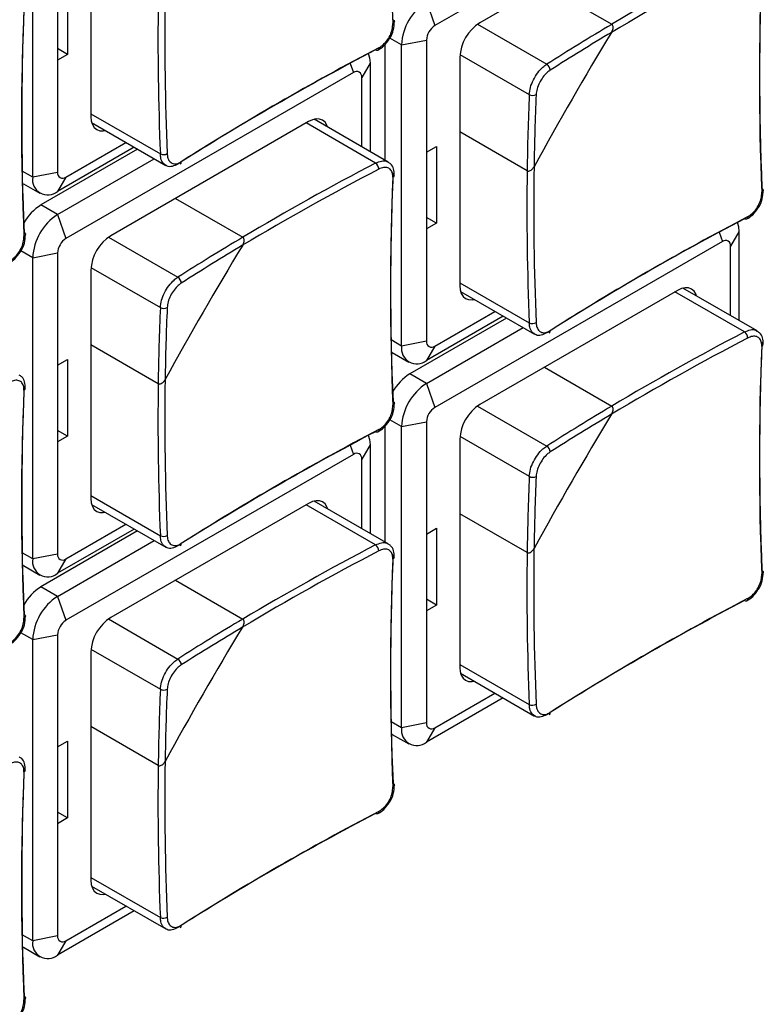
# Model space of a CAD drawing. Header units: millimetres. Extents: x 7146 to 9108, y -1574 to -663.
# Tile 265 of 289: x 8725 to 8757, y -1239 to -1197. Entities that reach past the tile are written whole.
import ezdxf

# ---------------------------------------------------------------- set-up
doc = ezdxf.new("R2010")
doc.units = ezdxf.units.MM
doc.header["$LTSCALE"] = 3

msp = doc.modelspace()

# ---------------------------------------------------------------- linework, layer by layer
at = {"linetype": 'Continuous', "lineweight": 30}
for p, q in [((8755.17, -1189.954), (8742.937, -1197.016)), ((8725.825, -1203.465), (8725.825, -1190.646)), ((8728.3, -1191.177), (8728.3, -1200.893)), ((8753.261, -1192.036), (8744.846, -1196.894)), ((8727.31, -1194.973), (8727.31, -1198.24)), ((8726.885, -1195.218), (8726.885, -1198.484)), ((8747.597, -1195.306), (8750.463, -1196.96)), ((8742.583, -1195.996), (8742.937, -1197.016)), ((8744.746, -1196.959), (8747.697, -1198.662)), ((8741.523, -1197.833), (8741.021, -1197.543)), ((8741.523, -1197.833), (8742.583, -1197.629)), ((8742.583, -1197.629), (8742.583, -1202.405)), ((8727.31, -1198.24), (8726.886, -1197.995)), ((8740.816, -1197.813), (8740.816, -1202.744)), ((8741.523, -1210.652), (8741.523, -1197.833)), ((8727.31, -1198.24), (8726.885, -1198.484)), ((8726.885, -1198.484), (8726.885, -1203.261)), ((8743.997, -1198.364), (8743.997, -1208.08)), ((8744.003, -1198.245), (8746.955, -1199.948)), ((8739.335, -1198.621), (8739.472, -1199.016)), ((8740.179, -1198.608), (8739.826, -1199.221)), ((8740.179, -1198.608), (8740.179, -1202.376)), ((8739.472, -1199.016), (8727.239, -1206.078)), ((8739.826, -1202.172), (8739.826, -1199.221)), ((8728.3, -1200.771), (8731.257, -1202.478)), ((8740.951, -1202.822), (8737.797, -1201.001)), ((8728.333, -1201.145), (8731.486, -1202.966)), ((8737.563, -1201.098), (8729.148, -1205.956)), ((8740.414, -1202.867), (8737.457, -1201.16)), ((8746.863, -1203.195), (8743.997, -1201.54)), ((8730.291, -1202.275), (8726.178, -1204.649)), ((8730.149, -1202.194), (8726.885, -1204.078)), ((8727.239, -1203.465), (8729.795, -1201.99)), ((8742.583, -1202.405), (8743.008, -1202.16)), ((8743.008, -1202.16), (8743.008, -1205.427)), ((8726.885, -1205.058), (8730.998, -1202.684)), ((8742.583, -1202.405), (8742.583, -1205.671)), ((8725.825, -1203.465), (8725.38, -1203.208)), ((8726.885, -1203.261), (8725.825, -1203.465)), ((8727.239, -1203.465), (8726.885, -1204.078)), ((8725.428, -1203.744), (8726.136, -1204.152)), ((8731.899, -1204.368), (8734.765, -1206.022)), ((8726.885, -1205.058), (8726.178, -1204.649)), ((8726.885, -1205.058), (8727.239, -1206.078)), ((8743.008, -1205.427), (8742.583, -1205.182)), ((8743.008, -1205.427), (8742.583, -1205.671)), ((8729.048, -1206.021), (8732, -1207.725)), ((8742.583, -1205.671), (8742.583, -1210.448)), ((8755.033, -1205.808), (8755.17, -1206.203)), ((8755.877, -1205.795), (8755.523, -1206.408)), ((8755.877, -1205.795), (8755.877, -1209.563)), ((8755.17, -1206.203), (8742.937, -1213.265)), ((8755.523, -1209.359), (8755.523, -1206.408)), ((8725.825, -1206.895), (8725.323, -1206.605)), ((8725.825, -1206.895), (8726.885, -1206.691)), ((8725.825, -1219.714), (8725.825, -1206.895)), ((8726.885, -1206.691), (8726.885, -1211.467)), ((8728.306, -1207.307), (8731.257, -1209.011)), ((8728.3, -1207.426), (8728.3, -1217.143)), ((8743.997, -1207.958), (8746.955, -1209.665)), ((8744.031, -1208.332), (8747.184, -1210.153)), ((8753.261, -1208.285), (8744.846, -1213.143)), ((8756.112, -1210.054), (8753.154, -1208.347)), ((8756.649, -1210.009), (8753.495, -1208.188)), ((8745.847, -1209.381), (8742.583, -1211.265)), ((8742.937, -1210.652), (8745.493, -1209.177)), ((8745.988, -1209.462), (8741.876, -1211.836)), ((8742.583, -1212.245), (8746.696, -1209.871)), ((8731.166, -1212.257), (8728.3, -1210.602)), ((8741.523, -1210.652), (8741.077, -1210.395)), ((8742.583, -1210.448), (8741.523, -1210.652)), ((8742.937, -1210.652), (8742.583, -1211.265)), ((8741.126, -1210.931), (8741.833, -1211.339)), ((8726.885, -1211.467), (8727.31, -1211.223)), ((8726.885, -1211.467), (8726.885, -1214.734)), ((8727.31, -1211.223), (8727.31, -1214.489)), ((8742.583, -1212.245), (8741.876, -1211.836)), ((8747.597, -1211.555), (8750.463, -1213.209)), ((8742.583, -1212.245), (8742.937, -1213.265)), ((8744.746, -1213.208), (8747.697, -1214.912)), ((8741.523, -1214.082), (8741.021, -1213.792)), ((8741.523, -1214.082), (8742.583, -1213.878)), ((8742.583, -1213.878), (8742.583, -1218.654)), ((8727.31, -1214.489), (8726.886, -1214.244)), ((8740.816, -1214.062), (8740.816, -1218.993)), ((8741.523, -1226.901), (8741.523, -1214.082)), ((8727.31, -1214.489), (8726.885, -1214.734)), ((8726.885, -1214.734), (8726.885, -1219.51)), ((8739.335, -1214.871), (8739.472, -1215.266)), ((8740.179, -1214.857), (8739.826, -1215.47)), ((8740.179, -1214.857), (8740.179, -1218.625)), ((8743.997, -1214.613), (8743.997, -1224.33)), ((8744.003, -1214.494), (8746.955, -1216.198)), ((8739.472, -1215.266), (8727.239, -1222.327)), ((8739.826, -1218.421), (8739.826, -1215.47)), ((8728.3, -1217.02), (8731.257, -1218.727)), ((8737.563, -1217.348), (8729.148, -1222.205)), ((8740.951, -1219.071), (8737.797, -1217.25)), ((8728.333, -1217.394), (8731.486, -1219.215)), ((8740.414, -1219.116), (8737.457, -1217.409)), ((8746.863, -1219.444), (8743.997, -1217.789)), ((8730.291, -1218.525), (8726.178, -1220.899)), ((8730.149, -1218.443), (8726.885, -1220.327)), ((8727.239, -1219.715), (8729.795, -1218.239)), ((8742.583, -1218.654), (8743.008, -1218.41)), ((8743.008, -1218.41), (8743.008, -1221.676)), ((8726.885, -1221.307), (8730.998, -1218.933)), ((8742.583, -1218.654), (8742.583, -1221.921)), ((8725.825, -1219.714), (8725.38, -1219.457)), ((8726.885, -1219.51), (8725.825, -1219.714)), ((8727.239, -1219.715), (8726.885, -1220.327)), ((8725.428, -1219.993), (8726.136, -1220.401)), ((8731.899, -1220.617), (8734.765, -1222.272)), ((8726.885, -1221.307), (8726.178, -1220.899)), ((8726.885, -1221.307), (8727.239, -1222.327)), ((8743.008, -1221.676), (8742.583, -1221.431)), ((8743.008, -1221.676), (8742.583, -1221.921)), ((8742.583, -1221.921), (8742.583, -1226.697)), ((8729.048, -1222.27), (8732, -1223.974)), ((8725.825, -1223.144), (8725.323, -1222.854)), ((8725.825, -1223.144), (8726.885, -1222.94)), ((8725.825, -1235.964), (8725.825, -1223.144)), ((8726.885, -1222.94), (8726.885, -1227.717)), ((8728.306, -1223.556), (8731.257, -1225.26)), ((8728.3, -1223.675), (8728.3, -1233.392)), ((8743.997, -1224.207), (8746.955, -1225.914)), ((8744.031, -1224.581), (8747.184, -1226.402)), ((8745.847, -1225.63), (8742.583, -1227.514)), ((8742.937, -1226.902), (8745.493, -1225.426)), ((8731.166, -1228.506), (8728.3, -1226.852)), ((8741.523, -1226.901), (8741.077, -1226.644)), ((8742.583, -1226.697), (8741.523, -1226.901)), ((8742.937, -1226.902), (8742.583, -1227.514)), ((8741.126, -1227.18), (8741.833, -1227.588)), ((8726.885, -1227.717), (8727.31, -1227.472)), ((8726.885, -1227.717), (8726.885, -1230.983)), ((8727.31, -1227.472), (8727.31, -1230.738)), ((8727.31, -1230.738), (8726.885, -1230.983)), ((8727.31, -1230.738), (8726.886, -1230.493)), ((8726.885, -1230.983), (8726.885, -1235.76)), ((8728.3, -1233.269), (8731.257, -1234.977)), ((8728.333, -1233.643), (8731.486, -1235.464)), ((8727.239, -1235.964), (8729.795, -1234.488)), ((8730.149, -1234.692), (8726.885, -1236.576)), ((8725.825, -1235.964), (8725.38, -1235.707)), ((8726.885, -1235.76), (8725.825, -1235.964)), ((8725.428, -1236.242), (8726.136, -1236.65)), ((8727.239, -1235.964), (8726.885, -1236.576))]:
    msp.add_line(p, q, dxfattribs=at)
at = {"linetype": 'Continuous', "lineweight": 30, "flags": 128}
for points in [[(8741.157, -1196.763), (8741.182, -1196.78), (8741.201, -1196.799), (8741.212, -1196.82), (8741.215, -1196.842), (8741.21, -1196.865), (8741.197, -1196.886), (8741.176, -1196.906), (8741.149, -1196.923)], [(8740.548, -1197.962), (8740.547, -1197.995), (8740.54, -1198.023), (8740.529, -1198.045), (8740.512, -1198.06), (8740.491, -1198.069), (8740.467, -1198.07), (8740.441, -1198.063), (8740.414, -1198.049)], [(8740.103, -1198.197), (8740.159, -1198.381), (8740.179, -1198.608)], [(8728.3, -1200.893), (8728.316, -1201.075), (8728.364, -1201.231), (8728.443, -1201.355), (8728.548, -1201.443), (8728.677, -1201.49), (8728.824, -1201.496), (8728.914, -1201.481)], [(8738.378, -1201.337), (8738.347, -1201.251), (8738.268, -1201.127), (8738.163, -1201.039), (8738.034, -1200.991), (8737.888, -1200.985), (8737.728, -1201.022), (8737.563, -1201.098)], [(8756.854, -1203.95), (8756.88, -1203.967), (8756.899, -1203.986), (8756.91, -1204.007), (8756.913, -1204.029), (8756.908, -1204.052), (8756.894, -1204.073), (8756.874, -1204.093), (8756.846, -1204.11)], [(8756.246, -1205.149), (8756.245, -1205.182), (8756.238, -1205.21), (8756.226, -1205.232), (8756.21, -1205.247), (8756.189, -1205.256), (8756.165, -1205.257), (8756.139, -1205.25), (8756.112, -1205.236)], [(8755.801, -1205.384), (8755.856, -1205.568), (8755.877, -1205.795)], [(8725.459, -1205.826), (8725.485, -1205.842), (8725.503, -1205.861), (8725.514, -1205.882), (8725.517, -1205.905), (8725.512, -1205.927), (8725.499, -1205.948), (8725.478, -1205.968), (8725.451, -1205.985)], [(8743.997, -1208.08), (8744.014, -1208.262), (8744.062, -1208.418), (8744.14, -1208.542), (8744.246, -1208.63), (8744.375, -1208.677), (8744.521, -1208.683), (8744.612, -1208.668)], [(8754.076, -1208.524), (8754.044, -1208.438), (8753.966, -1208.314), (8753.861, -1208.226), (8753.732, -1208.178), (8753.585, -1208.173), (8753.426, -1208.209), (8753.261, -1208.285)], [(8741.157, -1213.013), (8741.182, -1213.029), (8741.201, -1213.048), (8741.212, -1213.069), (8741.215, -1213.092), (8741.21, -1213.114), (8741.197, -1213.135), (8741.176, -1213.155), (8741.149, -1213.172)], [(8740.103, -1214.446), (8740.159, -1214.63), (8740.179, -1214.857)], [(8740.548, -1214.212), (8740.547, -1214.244), (8740.54, -1214.272), (8740.529, -1214.294), (8740.512, -1214.31), (8740.491, -1214.318), (8740.467, -1214.319), (8740.441, -1214.312), (8740.414, -1214.299)], [(8728.3, -1217.143), (8728.316, -1217.324), (8728.364, -1217.48), (8728.443, -1217.604), (8728.548, -1217.692), (8728.677, -1217.74), (8728.824, -1217.745), (8728.914, -1217.73)], [(8738.378, -1217.586), (8738.347, -1217.5), (8738.268, -1217.376), (8738.163, -1217.288), (8738.034, -1217.241), (8737.888, -1217.235), (8737.728, -1217.271), (8737.563, -1217.348)], [(8756.854, -1220.2), (8756.88, -1220.216), (8756.899, -1220.235), (8756.91, -1220.256), (8756.913, -1220.279), (8756.908, -1220.301), (8756.894, -1220.322), (8756.874, -1220.342), (8756.846, -1220.359)], [(8756.246, -1221.399), (8756.245, -1221.431), (8756.238, -1221.459), (8756.226, -1221.481), (8756.21, -1221.497), (8756.189, -1221.505), (8756.165, -1221.506), (8756.139, -1221.499), (8756.112, -1221.486)], [(8725.459, -1222.075), (8725.485, -1222.091), (8725.503, -1222.11), (8725.514, -1222.132), (8725.517, -1222.154), (8725.512, -1222.176), (8725.499, -1222.197), (8725.478, -1222.217), (8725.451, -1222.234)], [(8743.997, -1224.33), (8744.014, -1224.511), (8744.062, -1224.667), (8744.14, -1224.791), (8744.246, -1224.879), (8744.375, -1224.927), (8744.521, -1224.932), (8744.612, -1224.917)], [(8741.157, -1229.262), (8741.182, -1229.278), (8741.201, -1229.297), (8741.212, -1229.319), (8741.215, -1229.341), (8741.21, -1229.363), (8741.197, -1229.384), (8741.176, -1229.404), (8741.149, -1229.421)], [(8740.548, -1230.461), (8740.547, -1230.493), (8740.54, -1230.521), (8740.529, -1230.543), (8740.512, -1230.559), (8740.491, -1230.567), (8740.467, -1230.568), (8740.441, -1230.562), (8740.414, -1230.548)], [(8728.3, -1233.392), (8728.316, -1233.573), (8728.364, -1233.729), (8728.443, -1233.854), (8728.548, -1233.941), (8728.677, -1233.989), (8728.824, -1233.995), (8728.914, -1233.979)], [(8725.459, -1238.324), (8725.485, -1238.34), (8725.503, -1238.36), (8725.514, -1238.381), (8725.517, -1238.403), (8725.512, -1238.425), (8725.499, -1238.447), (8725.478, -1238.466), (8725.451, -1238.484)]]:
    msp.add_lwpolyline(points, dxfattribs=at)
at = {"linetype": 'Continuous', "lineweight": 30}
for centre, radius, start, end in [((8856.567, -1192.073), 115.52, 177.59353, 182.40647), ((8811.083, -1298.852), 118.561, 117.62307, 120.75044), ((8811.055, -1298.804), 118.215, 117.62185, 120.83734), ((8872.428, -1199.092), 115.676, 177.59286, 182.40714), ((8872.264, -1199.26), 115.52, 177.59353, 182.40647), ((8849.726, -1197.566), 118.57, 179.24686, 182.37425), ((8849.67, -1197.565), 118.224, 179.15998, 182.37546), ((8743.825, -1197.937), 2.305, 122.6052, 177.3948), ((8840.869, -1201.135), 115.52, 177.59353, 182.40647), ((8841.033, -1200.967), 115.676, 177.59286, 182.40714), ((8743.351, -1197.663), 0.768, 122.6067, 177.3928), ((8745.84, -1198.447), 1.844, 122.6061, 177.3941), ((8806.783, -1291.561), 110.096, 120.76753, 122.45757), ((8878.782, -1275.202), 150.119, 148.74, 151.26), ((8806.781, -1291.574), 109.816, 120.85651, 122.45761), ((8793.985, -1300.563), 115.667, 117.59017, 122.40445), ((8794.048, -1300.337), 115.511, 117.59084, 122.40378), ((8747.553, -1198.916), 0.292, 0.8271, 60.4203), ((8739.61, -1199.186), 0.218, 350.7872, 129.2035), ((8856.957, -1204.675), 110.104, 177.53972, 179.22979), ((8747.103, -1199.696), 0.292, 239.5968, 299.1564), ((8856.968, -1204.666), 109.824, 177.5397, 179.14083), ((8731.39, -1202.189), 0.318, 245.3544, 299.6353), ((8732.048, -1202.83), 0.101, 305.691, 10.4244), ((8795.357, -1307.867), 118.216, 117.62186, 120.83733), ((8795.386, -1307.915), 118.562, 117.62308, 120.75044), ((8740.23, -1203.127), 0.318, 0.36, 54.6467), ((8865.368, -1204.752), 118.224, 179.15997, 182.37547), ((8726.471, -1203.57), 0.655, 170.7854, 309.2038), ((8727.101, -1203.296), 0.218, 170.7859, 309.2019), ((8856.567, -1208.322), 115.52, 177.59353, 182.40647), ((8856.731, -1208.154), 115.676, 177.59286, 182.40714), ((8741.108, -1203.371), 0.108, 291.9329, 350.6295), ((8865.424, -1204.753), 118.571, 179.24686, 182.37424), ((8727.319, -1206.479), 2.156, 121.9298, 150.4673), ((8728.128, -1207), 2.305, 122.6052, 177.3948), ((8809.745, -1307.524), 115.51, 117.59084, 122.40379), ((8809.682, -1307.75), 115.667, 117.59017, 122.40445), ((8730.142, -1207.51), 1.844, 122.6052, 177.3946), ((8791.084, -1300.62), 110.093, 120.76752, 122.4576), ((8727.653, -1206.726), 0.768, 122.6061, 177.3944), ((8863.057, -1284.248), 150.087, 148.73974, 151.26026), ((8791.081, -1300.632), 109.812, 120.85648, 122.45764), ((8755.308, -1206.373), 0.218, 350.7858, 129.2019), ((8731.855, -1207.979), 0.292, 0.8381, 60.4093), ((8841.259, -1213.737), 110.104, 177.53972, 179.22979), ((8731.405, -1208.759), 0.292, 239.5933, 299.16), ((8841.271, -1213.728), 109.824, 177.5397, 179.14083), ((8747.088, -1209.376), 0.318, 245.3577, 299.6344), ((8747.746, -1210.017), 0.101, 305.7059, 10.4254), ((8811.083, -1315.101), 118.561, 117.62307, 120.75044), ((8755.928, -1210.314), 0.318, 0.3448, 54.6619), ((8742.169, -1210.757), 0.655, 170.7854, 309.2038), ((8742.799, -1210.483), 0.218, 170.7884, 309.2038), ((8811.055, -1315.053), 118.215, 117.62185, 120.83734), ((8872.265, -1215.509), 115.52, 177.59353, 182.40647), ((8872.428, -1215.341), 115.676, 177.59286, 182.40714), ((8756.806, -1210.558), 0.108, 291.9243, 350.6333), ((8743.016, -1213.666), 2.156, 121.9297, 150.4678), ((8841.033, -1217.216), 115.676, 177.59286, 182.40714), ((8849.726, -1213.815), 118.571, 179.24686, 182.37424), ((8849.67, -1213.815), 118.224, 179.15997, 182.37547), ((8743.825, -1214.187), 2.305, 122.6053, 177.3948), ((8840.869, -1217.384), 115.52, 177.59353, 182.40647), ((8725.41, -1212.433), 0.108, 291.9226, 350.6398), ((8745.84, -1214.697), 1.844, 122.6063, 177.3941), ((8743.351, -1213.913), 0.768, 122.6061, 177.3934), ((8878.777, -1291.448), 150.113, 148.73996, 151.26004), ((8806.783, -1307.81), 110.096, 120.76753, 122.45757), ((8806.781, -1307.823), 109.816, 120.85651, 122.45761), ((8793.985, -1316.812), 115.667, 117.59017, 122.40445), ((8794.048, -1316.586), 115.511, 117.59084, 122.40378), ((8739.61, -1215.435), 0.218, 350.7862, 129.2045), ((8747.553, -1215.166), 0.292, 0.8271, 60.4203), ((8856.957, -1220.924), 110.103, 177.53972, 179.2298), ((8747.103, -1215.946), 0.292, 239.5968, 299.1564), ((8856.968, -1220.915), 109.824, 177.5397, 179.14083), ((8731.39, -1218.438), 0.318, 245.3544, 299.6377), ((8732.048, -1219.08), 0.101, 305.6947, 10.4208), ((8795.357, -1324.116), 118.216, 117.62186, 120.83733), ((8795.386, -1324.164), 118.562, 117.62308, 120.75044), ((8740.23, -1219.376), 0.318, 0.36, 54.6467), ((8865.423, -1221.002), 118.57, 179.24686, 182.37425), ((8865.368, -1221.002), 118.225, 179.15998, 182.37546), ((8726.471, -1219.819), 0.655, 170.7854, 309.2038), ((8727.101, -1219.545), 0.218, 170.785, 309.2042), ((8856.567, -1224.571), 115.52, 177.59353, 182.40647), ((8856.731, -1224.403), 115.676, 177.59286, 182.40714), ((8741.108, -1219.62), 0.108, 291.9329, 350.6295), ((8727.319, -1222.728), 2.156, 121.9304, 150.4672), ((8728.128, -1223.249), 2.305, 122.6053, 177.3948), ((8809.682, -1323.999), 115.667, 117.59017, 122.40445), ((8809.745, -1323.773), 115.51, 117.59084, 122.40379), ((8727.653, -1222.975), 0.768, 122.6055, 177.395), ((8730.142, -1223.759), 1.844, 122.6054, 177.3946), ((8791.084, -1316.869), 110.093, 120.76752, 122.4576), ((8863.052, -1300.494), 150.082, 148.73969, 151.26031), ((8791.081, -1316.882), 109.812, 120.85648, 122.45764), ((8731.855, -1224.228), 0.292, 0.8381, 60.4093), ((8841.259, -1229.986), 110.103, 177.53972, 179.2298), ((8731.405, -1225.008), 0.292, 239.5933, 299.16), ((8841.271, -1229.977), 109.824, 177.5397, 179.14083), ((8747.088, -1225.625), 0.318, 245.3557, 299.6317), ((8747.746, -1226.267), 0.101, 305.7011, 10.4303), ((8742.169, -1227.006), 0.655, 170.7849, 309.2044), ((8742.799, -1226.732), 0.218, 170.7889, 309.2003), ((8841.033, -1233.465), 115.676, 177.59286, 182.40714), ((8725.41, -1228.682), 0.108, 291.9226, 350.6398), ((8849.726, -1230.065), 118.57, 179.24686, 182.37425), ((8849.67, -1230.064), 118.225, 179.15998, 182.37546), ((8840.869, -1233.633), 115.52, 177.59353, 182.40647), ((8793.985, -1333.061), 115.667, 117.59017, 122.40445), ((8794.048, -1332.835), 115.511, 117.59084, 122.40378), ((8731.39, -1234.687), 0.318, 245.3524, 299.635), ((8732.048, -1235.329), 0.101, 305.6898, 10.4256), ((8727.101, -1235.794), 0.218, 170.7855, 309.2007), ((8726.471, -1236.069), 0.655, 170.7849, 309.2044)]:
    msp.add_arc(centre, radius, start, end, dxfattribs=at)
for points, knots in [([(8740.989, -1197.595), (8740.996, -1197.586), (8741.086, -1197.476), (8741.189, -1197.2), (8741.206, -1196.958), (8741.214, -1196.837)], [0, 0, 0, 0, 0.040049, 0.520048, 1, 1, 1, 1]), ([(8740.548, -1197.962), (8740.595, -1197.934), (8740.712, -1197.864), (8740.885, -1197.686), (8741.038, -1197.442), (8741.138, -1197.173), (8741.145, -1197.006), (8741.149, -1196.923)], [0, 0, 0, 0, 0.142651, 0.356761, 0.570995, 0.785502, 1, 1, 1, 1]), ([(8750.457, -1197.302), (8750.478, -1197.262), (8750.512, -1197.194), (8750.526, -1197.096), (8750.516, -1197.028), (8750.494, -1196.983), (8750.472, -1196.967), (8750.463, -1196.96)], [0, 0, 0, 0, 0.332476, 0.57615, 0.752677, 0.891573, 1, 1, 1, 1]), ([(8750.457, -1197.302), (8750.478, -1197.262), (8750.512, -1197.194), (8750.526, -1197.096), (8750.516, -1197.028), (8750.494, -1196.983), (8750.472, -1196.967), (8750.463, -1196.96)], [0, 0, 0, 0, 0.332476, 0.57615, 0.752677, 0.891573, 1, 1, 1, 1]), ([(8740.506, -1198.058), (8740.596, -1198.004), (8740.782, -1197.893), (8740.919, -1197.696), (8740.989, -1197.595)], [0, 0, 0, 0, 0.486115, 1, 1, 1, 1]), ([(8746.955, -1199.948), (8746.966, -1199.849), (8746.988, -1199.651), (8747.12, -1199.322), (8747.307, -1199.02), (8747.511, -1198.793), (8747.644, -1198.7), (8747.697, -1198.662)], [0, 0, 0, 0, 0.214469, 0.428995, 0.643267, 0.857381, 1, 1, 1, 1]), ([(8747.845, -1198.912), (8747.803, -1198.943), (8747.696, -1199.019), (8747.532, -1199.202), (8747.381, -1199.447), (8747.274, -1199.712), (8747.255, -1199.872), (8747.245, -1199.952)], [0, 0, 0, 0, 0.142652, 0.356751, 0.570985, 0.785504, 1, 1, 1, 1]), ([(8731.492, -1202.954), (8731.453, -1202.931), (8731.355, -1202.874), (8731.278, -1202.697), (8731.263, -1202.541), (8731.257, -1202.478)], [0, 0, 0, 0, 0.285628, 0.714391, 1, 1, 1, 1]), ([(8731.548, -1202.466), (8731.552, -1202.517), (8731.565, -1202.644), (8731.642, -1202.8), (8731.778, -1202.898), (8731.954, -1202.911), (8732.083, -1202.845), (8732.148, -1202.812)], [0, 0, 0, 0, 0.142651, 0.356761, 0.570987, 0.785505, 1, 1, 1, 1]), ([(8732, -1202.907), (8731.92, -1202.946), (8731.761, -1203.024), (8731.582, -1203.027), (8731.51, -1202.968), (8731.492, -1202.954)], [0, 0, 0, 0, 0.428406, 0.85693, 1, 1, 1, 1]), ([(8740.414, -1202.867), (8740.5, -1202.831), (8740.671, -1202.76), (8740.856, -1202.761), (8740.926, -1202.819), (8740.944, -1202.833)], [0, 0, 0, 0, 0.429459, 0.859035, 1, 1, 1, 1]), ([(8741.149, -1203.471), (8741.148, -1203.422), (8741.145, -1203.301), (8741.078, -1203.15), (8740.943, -1203.054), (8740.759, -1203.036), (8740.619, -1203.095), (8740.548, -1203.125)], [0, 0, 0, 0, 0.142651, 0.356767, 0.570996, 0.785505, 1, 1, 1, 1]), ([(8741.21, -1203.388), (8741.207, -1203.294), (8741.202, -1203.112), (8741.094, -1202.913), (8740.983, -1202.854), (8740.944, -1202.833)], [0, 0, 0, 0, 0.406446, 0.790553, 1, 1, 1, 1]), ([(8746.863, -1203.195), (8746.873, -1203.199), (8746.895, -1203.209), (8746.941, -1203.209), (8747.003, -1203.187), (8747.08, -1203.13), (8747.13, -1203.066), (8747.154, -1203.024), (8747.156, -1203.019)], [0, 0, 0, 0, 0.0924086, 0.2219103, 0.3963028, 0.6380122, 0.9565154, 1, 1, 1, 1]), ([(8746.863, -1203.195), (8746.873, -1203.199), (8746.895, -1203.209), (8746.941, -1203.209), (8747.003, -1203.187), (8747.08, -1203.13), (8747.13, -1203.066), (8747.154, -1203.024), (8747.156, -1203.019)], [0, 0, 0, 0, 0.0924086, 0.2219103, 0.3963028, 0.6380122, 0.9565154, 1, 1, 1, 1]), ([(8756.246, -1205.149), (8756.293, -1205.121), (8756.41, -1205.051), (8756.583, -1204.873), (8756.736, -1204.629), (8756.835, -1204.36), (8756.843, -1204.193), (8756.846, -1204.11)], [0, 0, 0, 0, 0.142649, 0.356766, 0.570997, 0.785502, 1, 1, 1, 1]), ([(8756.687, -1204.782), (8756.694, -1204.773), (8756.784, -1204.663), (8756.887, -1204.387), (8756.904, -1204.145), (8756.912, -1204.024)], [0, 0, 0, 0, 0.040048, 0.520051, 1, 1, 1, 1]), ([(8756.204, -1205.245), (8756.294, -1205.191), (8756.48, -1205.08), (8756.617, -1204.883), (8756.687, -1204.782)], [0, 0, 0, 0, 0.486105, 1, 1, 1, 1]), ([(8724.851, -1207.025), (8724.897, -1206.996), (8725.014, -1206.926), (8725.188, -1206.748), (8725.34, -1206.504), (8725.44, -1206.235), (8725.447, -1206.068), (8725.451, -1205.985)], [0, 0, 0, 0, 0.142651, 0.356759, 0.570993, 0.785505, 1, 1, 1, 1]), ([(8725.292, -1206.657), (8725.298, -1206.649), (8725.388, -1206.538), (8725.491, -1206.262), (8725.508, -1206.02), (8725.516, -1205.899)], [0, 0, 0, 0, 0.040049, 0.520055, 1, 1, 1, 1]), ([(8734.76, -1206.364), (8734.78, -1206.324), (8734.815, -1206.256), (8734.828, -1206.158), (8734.819, -1206.09), (8734.796, -1206.045), (8734.775, -1206.029), (8734.765, -1206.022)], [0, 0, 0, 0, 0.3324848, 0.5761424, 0.7526738, 0.8915744, 1, 1, 1, 1]), ([(8734.76, -1206.364), (8734.78, -1206.324), (8734.815, -1206.256), (8734.828, -1206.158), (8734.819, -1206.09), (8734.796, -1206.045), (8734.775, -1206.029), (8734.765, -1206.022)], [0, 0, 0, 0, 0.3324848, 0.5761424, 0.7526738, 0.8915744, 1, 1, 1, 1]), ([(8724.808, -1207.12), (8724.898, -1207.066), (8725.084, -1206.955), (8725.221, -1206.758), (8725.292, -1206.657)], [0, 0, 0, 0, 0.486105, 1, 1, 1, 1]), ([(8731.257, -1209.011), (8731.268, -1208.911), (8731.291, -1208.713), (8731.422, -1208.384), (8731.609, -1208.082), (8731.813, -1207.855), (8731.946, -1207.762), (8732, -1207.725)], [0, 0, 0, 0, 0.214469, 0.428994, 0.643259, 0.857372, 1, 1, 1, 1]), ([(8732.148, -1207.974), (8732.105, -1208.005), (8731.998, -1208.081), (8731.834, -1208.264), (8731.683, -1208.509), (8731.576, -1208.774), (8731.557, -1208.934), (8731.548, -1209.014)], [0, 0, 0, 0, 0.14265, 0.356768, 0.571, 0.785506, 1, 1, 1, 1]), ([(8747.19, -1210.141), (8747.151, -1210.118), (8747.053, -1210.061), (8746.976, -1209.884), (8746.961, -1209.728), (8746.955, -1209.665)], [0, 0, 0, 0, 0.2856279, 0.7144001, 1, 1, 1, 1]), ([(8747.245, -1209.653), (8747.25, -1209.704), (8747.263, -1209.831), (8747.34, -1209.987), (8747.476, -1210.085), (8747.652, -1210.098), (8747.781, -1210.032), (8747.845, -1209.999)], [0, 0, 0, 0, 0.1426512, 0.3567717, 0.5710058, 0.7855156, 1, 1, 1, 1]), ([(8747.697, -1210.094), (8747.618, -1210.133), (8747.458, -1210.211), (8747.28, -1210.214), (8747.208, -1210.156), (8747.19, -1210.141)], [0, 0, 0, 0, 0.428393, 0.856916, 1, 1, 1, 1]), ([(8756.112, -1210.054), (8756.197, -1210.018), (8756.368, -1209.947), (8756.554, -1209.948), (8756.624, -1210.006), (8756.641, -1210.02)], [0, 0, 0, 0, 0.429474, 0.859048, 1, 1, 1, 1]), ([(8756.846, -1210.658), (8756.845, -1210.61), (8756.843, -1210.488), (8756.775, -1210.337), (8756.641, -1210.241), (8756.457, -1210.223), (8756.317, -1210.282), (8756.246, -1210.312)], [0, 0, 0, 0, 0.14265, 0.356759, 0.570991, 0.785496, 1, 1, 1, 1]), ([(8756.908, -1210.575), (8756.905, -1210.481), (8756.9, -1210.299), (8756.792, -1210.1), (8756.681, -1210.041), (8756.641, -1210.02)], [0, 0, 0, 0, 0.406438, 0.790539, 1, 1, 1, 1]), ([(8725.512, -1212.45), (8725.51, -1212.356), (8725.504, -1212.175), (8725.396, -1211.975), (8725.285, -1211.916), (8725.246, -1211.895)], [0, 0, 0, 0, 0.4064408, 0.7905431, 1, 1, 1, 1]), ([(8725.451, -1212.533), (8725.45, -1212.485), (8725.447, -1212.363), (8725.38, -1212.212), (8725.245, -1212.116), (8725.062, -1212.098), (8724.921, -1212.157), (8724.851, -1212.187)], [0, 0, 0, 0, 0.142651, 0.356767, 0.570996, 0.785505, 1, 1, 1, 1]), ([(8731.166, -1212.257), (8731.175, -1212.261), (8731.197, -1212.271), (8731.243, -1212.271), (8731.306, -1212.249), (8731.382, -1212.192), (8731.432, -1212.128), (8731.456, -1212.086), (8731.459, -1212.081)], [0, 0, 0, 0, 0.092407, 0.221896, 0.396286, 0.637992, 0.956516, 1, 1, 1, 1]), ([(8731.166, -1212.257), (8731.175, -1212.261), (8731.197, -1212.271), (8731.243, -1212.271), (8731.306, -1212.249), (8731.382, -1212.192), (8731.432, -1212.128), (8731.456, -1212.086), (8731.459, -1212.081)], [0, 0, 0, 0, 0.092407, 0.221896, 0.396286, 0.637992, 0.956516, 1, 1, 1, 1]), ([(8740.548, -1214.212), (8740.595, -1214.184), (8740.712, -1214.113), (8740.885, -1213.935), (8741.038, -1213.691), (8741.138, -1213.422), (8741.145, -1213.256), (8741.149, -1213.172)], [0, 0, 0, 0, 0.142651, 0.356759, 0.570992, 0.785498, 1, 1, 1, 1]), ([(8740.989, -1213.844), (8740.996, -1213.836), (8741.086, -1213.725), (8741.189, -1213.449), (8741.206, -1213.207), (8741.214, -1213.086)], [0, 0, 0, 0, 0.040049, 0.520043, 1, 1, 1, 1]), ([(8750.457, -1213.551), (8750.478, -1213.511), (8750.512, -1213.443), (8750.526, -1213.345), (8750.516, -1213.277), (8750.494, -1213.232), (8750.472, -1213.216), (8750.463, -1213.209)], [0, 0, 0, 0, 0.332488, 0.576151, 0.752677, 0.891574, 1, 1, 1, 1]), ([(8750.457, -1213.551), (8750.478, -1213.511), (8750.512, -1213.443), (8750.526, -1213.345), (8750.516, -1213.277), (8750.494, -1213.232), (8750.472, -1213.216), (8750.463, -1213.209)], [0, 0, 0, 0, 0.332488, 0.576151, 0.752677, 0.891574, 1, 1, 1, 1]), ([(8740.506, -1214.307), (8740.596, -1214.253), (8740.782, -1214.142), (8740.919, -1213.945), (8740.989, -1213.844)], [0, 0, 0, 0, 0.486115, 1, 1, 1, 1]), ([(8746.955, -1216.198), (8746.966, -1216.098), (8746.988, -1215.9), (8747.12, -1215.571), (8747.307, -1215.269), (8747.511, -1215.042), (8747.644, -1214.949), (8747.697, -1214.912)], [0, 0, 0, 0, 0.214469, 0.428995, 0.643267, 0.857381, 1, 1, 1, 1]), ([(8747.845, -1215.161), (8747.803, -1215.192), (8747.696, -1215.268), (8747.532, -1215.451), (8747.381, -1215.696), (8747.274, -1215.961), (8747.255, -1216.121), (8747.245, -1216.201)], [0, 0, 0, 0, 0.142651, 0.356751, 0.570982, 0.785505, 1, 1, 1, 1]), ([(8731.492, -1219.203), (8731.453, -1219.18), (8731.355, -1219.123), (8731.278, -1218.946), (8731.263, -1218.79), (8731.257, -1218.727)], [0, 0, 0, 0, 0.2856279, 0.7144001, 1, 1, 1, 1]), ([(8731.548, -1218.715), (8731.552, -1218.766), (8731.565, -1218.893), (8731.642, -1219.049), (8731.778, -1219.147), (8731.954, -1219.16), (8732.083, -1219.094), (8732.148, -1219.061)], [0, 0, 0, 0, 0.14265, 0.356764, 0.570989, 0.785506, 1, 1, 1, 1]), ([(8740.414, -1219.116), (8740.5, -1219.08), (8740.671, -1219.009), (8740.856, -1219.011), (8740.926, -1219.068), (8740.944, -1219.082)], [0, 0, 0, 0, 0.429459, 0.859035, 1, 1, 1, 1]), ([(8732, -1219.156), (8731.92, -1219.195), (8731.761, -1219.273), (8731.582, -1219.276), (8731.51, -1219.218), (8731.492, -1219.203)], [0, 0, 0, 0, 0.428408, 0.856929, 1, 1, 1, 1]), ([(8741.149, -1219.72), (8741.148, -1219.672), (8741.145, -1219.55), (8741.078, -1219.399), (8740.943, -1219.303), (8740.759, -1219.285), (8740.619, -1219.344), (8740.548, -1219.374)], [0, 0, 0, 0, 0.142651, 0.356766, 0.570999, 0.785505, 1, 1, 1, 1]), ([(8741.21, -1219.637), (8741.207, -1219.544), (8741.202, -1219.362), (8741.094, -1219.162), (8740.983, -1219.103), (8740.944, -1219.082)], [0, 0, 0, 0, 0.406445, 0.79056, 1, 1, 1, 1]), ([(8746.863, -1219.444), (8746.873, -1219.448), (8746.895, -1219.458), (8746.941, -1219.458), (8747.003, -1219.436), (8747.08, -1219.379), (8747.13, -1219.315), (8747.154, -1219.273), (8747.156, -1219.268)], [0, 0, 0, 0, 0.092409, 0.221911, 0.396313, 0.638011, 0.956515, 1, 1, 1, 1]), ([(8746.863, -1219.444), (8746.873, -1219.448), (8746.895, -1219.458), (8746.941, -1219.458), (8747.003, -1219.436), (8747.08, -1219.379), (8747.13, -1219.315), (8747.154, -1219.273), (8747.156, -1219.268)], [0, 0, 0, 0, 0.092409, 0.221911, 0.396313, 0.638011, 0.956515, 1, 1, 1, 1]), ([(8756.687, -1221.031), (8756.694, -1221.023), (8756.784, -1220.912), (8756.887, -1220.636), (8756.904, -1220.394), (8756.912, -1220.273)], [0, 0, 0, 0, 0.040049, 0.520047, 1, 1, 1, 1]), ([(8756.246, -1221.399), (8756.293, -1221.371), (8756.41, -1221.3), (8756.583, -1221.122), (8756.736, -1220.878), (8756.835, -1220.609), (8756.843, -1220.443), (8756.846, -1220.359)], [0, 0, 0, 0, 0.142651, 0.356767, 0.571, 0.785506, 1, 1, 1, 1]), ([(8756.204, -1221.494), (8756.294, -1221.44), (8756.48, -1221.329), (8756.617, -1221.132), (8756.687, -1221.031)], [0, 0, 0, 0, 0.486105, 1, 1, 1, 1]), ([(8724.851, -1223.274), (8724.897, -1223.246), (8725.014, -1223.176), (8725.188, -1222.997), (8725.34, -1222.754), (8725.44, -1222.484), (8725.447, -1222.318), (8725.451, -1222.234)], [0, 0, 0, 0, 0.14265, 0.356757, 0.57099, 0.785501, 1, 1, 1, 1]), ([(8725.292, -1222.906), (8725.298, -1222.898), (8725.388, -1222.787), (8725.491, -1222.511), (8725.508, -1222.269), (8725.516, -1222.149)], [0, 0, 0, 0, 0.040048, 0.520051, 1, 1, 1, 1]), ([(8734.76, -1222.613), (8734.78, -1222.573), (8734.815, -1222.505), (8734.828, -1222.407), (8734.819, -1222.339), (8734.796, -1222.295), (8734.775, -1222.279), (8734.765, -1222.272)], [0, 0, 0, 0, 0.332497, 0.576143, 0.752674, 0.891575, 1, 1, 1, 1]), ([(8734.76, -1222.613), (8734.78, -1222.573), (8734.815, -1222.505), (8734.828, -1222.407), (8734.819, -1222.339), (8734.796, -1222.295), (8734.775, -1222.279), (8734.765, -1222.272)], [0, 0, 0, 0, 0.332497, 0.576143, 0.752674, 0.891575, 1, 1, 1, 1]), ([(8724.808, -1223.369), (8724.898, -1223.315), (8725.084, -1223.204), (8725.221, -1223.007), (8725.292, -1222.906)], [0, 0, 0, 0, 0.486105, 1, 1, 1, 1]), ([(8731.257, -1225.26), (8731.268, -1225.16), (8731.291, -1224.962), (8731.422, -1224.634), (8731.609, -1224.331), (8731.813, -1224.104), (8731.946, -1224.011), (8732, -1223.974)], [0, 0, 0, 0, 0.214469, 0.428994, 0.643259, 0.857372, 1, 1, 1, 1]), ([(8732.148, -1224.224), (8732.105, -1224.254), (8731.998, -1224.33), (8731.834, -1224.513), (8731.683, -1224.758), (8731.576, -1225.023), (8731.557, -1225.183), (8731.548, -1225.263)], [0, 0, 0, 0, 0.1426492, 0.3567685, 0.5709967, 0.7855066, 1, 1, 1, 1]), ([(8747.19, -1226.39), (8747.151, -1226.367), (8747.053, -1226.31), (8746.976, -1226.133), (8746.961, -1225.977), (8746.955, -1225.914)], [0, 0, 0, 0, 0.285625, 0.714394, 1, 1, 1, 1]), ([(8747.245, -1225.902), (8747.25, -1225.953), (8747.263, -1226.08), (8747.34, -1226.236), (8747.476, -1226.334), (8747.652, -1226.347), (8747.781, -1226.281), (8747.845, -1226.248)], [0, 0, 0, 0, 0.142652, 0.356769, 0.571005, 0.785514, 1, 1, 1, 1]), ([(8747.697, -1226.343), (8747.618, -1226.382), (8747.458, -1226.46), (8747.28, -1226.463), (8747.208, -1226.405), (8747.19, -1226.39)], [0, 0, 0, 0, 0.4283918, 0.8569232, 1, 1, 1, 1]), ([(8725.512, -1228.699), (8725.51, -1228.606), (8725.504, -1228.424), (8725.396, -1228.225), (8725.285, -1228.165), (8725.246, -1228.144)], [0, 0, 0, 0, 0.40644, 0.79055, 1, 1, 1, 1]), ([(8725.451, -1228.782), (8725.45, -1228.734), (8725.447, -1228.612), (8725.38, -1228.462), (8725.245, -1228.365), (8725.062, -1228.347), (8724.921, -1228.406), (8724.851, -1228.436)], [0, 0, 0, 0, 0.142651, 0.356766, 0.570999, 0.785505, 1, 1, 1, 1]), ([(8731.166, -1228.506), (8731.175, -1228.51), (8731.197, -1228.52), (8731.243, -1228.52), (8731.306, -1228.498), (8731.382, -1228.441), (8731.432, -1228.377), (8731.456, -1228.336), (8731.459, -1228.331)], [0, 0, 0, 0, 0.092407, 0.221897, 0.396296, 0.637991, 0.956516, 1, 1, 1, 1]), ([(8731.166, -1228.506), (8731.175, -1228.51), (8731.197, -1228.52), (8731.243, -1228.52), (8731.306, -1228.498), (8731.382, -1228.441), (8731.432, -1228.377), (8731.456, -1228.336), (8731.459, -1228.331)], [0, 0, 0, 0, 0.092407, 0.221897, 0.396296, 0.637991, 0.956516, 1, 1, 1, 1]), ([(8740.548, -1230.461), (8740.595, -1230.433), (8740.712, -1230.363), (8740.885, -1230.184), (8741.038, -1229.941), (8741.138, -1229.671), (8741.145, -1229.505), (8741.149, -1229.421)], [0, 0, 0, 0, 0.142652, 0.356759, 0.570994, 0.785502, 1, 1, 1, 1]), ([(8740.989, -1230.093), (8740.996, -1230.085), (8741.086, -1229.974), (8741.189, -1229.698), (8741.206, -1229.457), (8741.214, -1229.336)], [0, 0, 0, 0, 0.040049, 0.52004, 1, 1, 1, 1]), ([(8740.506, -1230.556), (8740.596, -1230.502), (8740.782, -1230.391), (8740.919, -1230.194), (8740.989, -1230.093)], [0, 0, 0, 0, 0.486115, 1, 1, 1, 1]), ([(8731.492, -1235.452), (8731.453, -1235.43), (8731.355, -1235.373), (8731.278, -1235.195), (8731.263, -1235.039), (8731.257, -1234.977)], [0, 0, 0, 0, 0.285625, 0.714394, 1, 1, 1, 1]), ([(8731.548, -1234.964), (8731.552, -1235.015), (8731.565, -1235.143), (8731.642, -1235.298), (8731.778, -1235.396), (8731.954, -1235.409), (8732.083, -1235.343), (8732.148, -1235.31)], [0, 0, 0, 0, 0.142651, 0.356762, 0.570988, 0.785505, 1, 1, 1, 1]), ([(8732, -1235.405), (8731.92, -1235.444), (8731.761, -1235.522), (8731.582, -1235.525), (8731.51, -1235.467), (8731.492, -1235.452)], [0, 0, 0, 0, 0.4284072, 0.8569361, 1, 1, 1, 1]), ([(8724.851, -1239.523), (8724.897, -1239.495), (8725.014, -1239.425), (8725.188, -1239.247), (8725.34, -1239.003), (8725.44, -1238.733), (8725.447, -1238.567), (8725.451, -1238.484)], [0, 0, 0, 0, 0.142651, 0.356758, 0.570992, 0.785505, 1, 1, 1, 1]), ([(8725.292, -1239.155), (8725.298, -1239.147), (8725.388, -1239.036), (8725.491, -1238.761), (8725.508, -1238.519), (8725.516, -1238.398)], [0, 0, 0, 0, 0.040049, 0.520047, 1, 1, 1, 1])]:
    msp.add_open_spline(points, degree=3, knots=knots, dxfattribs=at)

doc.saveas('drawing.dxf')
